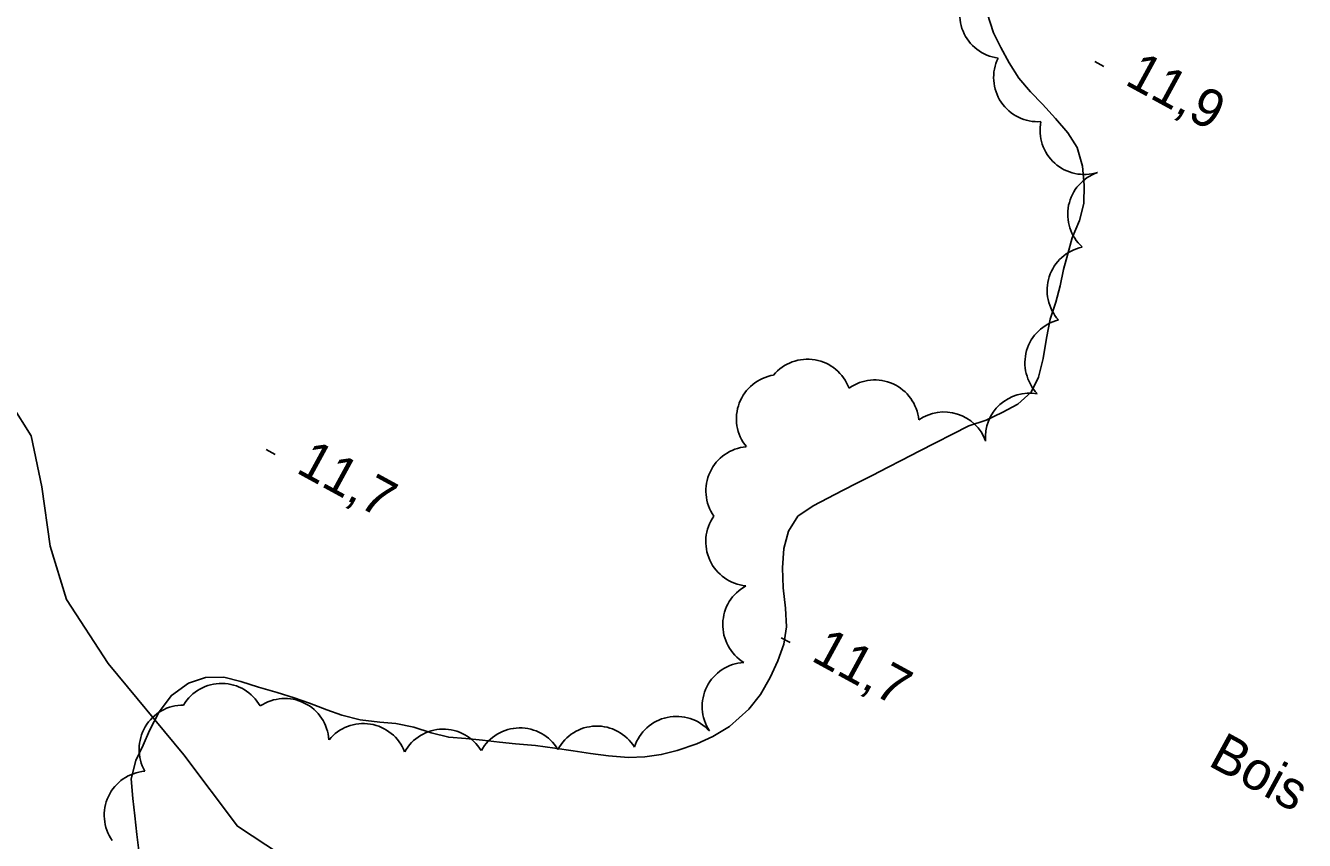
# Model space of a CAD drawing. Extents: x 219136 to 222520, y 5421589 to 5424530.
# Drawn here: x 221571.8 to 221671.9, y 5423499.4 to 5423563.2 of the extents above; entities that cross this region are included whole.
import ezdxf

# ---------------------------------------------------------------- set-up
doc = ezdxf.new("R2010")
doc.units = 0
for name, color, linetype in [('Level 22', 7, 'Continuous'), ('Level 3', 7, 'Continuous'), ('Level 44', 7, 'Continuous'), ('Level 7', 7, 'Continuous')]:
    doc.layers.add(name, color=color, linetype=linetype)

msp = doc.modelspace()

# ---------------------------------------------------------------- linework, layer by layer
at = {"layer": 'Level 22'}
msp.add_lwpolyline([(221644.66, 5423430.61), (221641.41, 5423435.92), (221637.31, 5423442.47), (221633.05, 5423446.77), (221628.7, 5423451.35), (221624.28, 5423457.87), (221617.15, 5423466.5), (221612.04, 5423474.57), (221605.81, 5423483.21), (221599.48, 5423490.15), (221593.95, 5423496.87), (221588.36, 5423500.55), (221584.16, 5423506.15), (221578.25, 5423513.28), (221574.97, 5423518.3), (221573.69, 5423522.48), (221573.05, 5423527.13), (221572.22, 5423531.11), (221570.68, 5423533.56)], dxfattribs=at)
at = {"layer": 'Level 3'}
for p, q in [((221655.5, 5423560.41), (221656.2, 5423560.03)), ((221590.61, 5423530.03), (221591.31, 5423529.64)), ((221630.94, 5423515.31), (221631.64, 5423514.93))]:
    msp.add_line(p, q, dxfattribs=at)
at = {"layer": 'Level 44'}
for centre, start, end in [((221648.37, 5423564.11), 142.3985, 262.3985), ((221651.03, 5423559.16), 153.9398, 273.9398), ((221654.66, 5423555.03), 168.8371, 287.6334), ((221656.83, 5423548.45), 108.8371, 227.6334), ((221655.22, 5423542.5), 102.0893, 222.0893), ((221653.48, 5423536.82), 103.9101, 223.9101), ((221633, 5423533.65), 20.2348, 140.2348), ((221630.89, 5423532.45), 99.1846, 219.1846), ((221638.26, 5423532.03), 5.5052, 125.5052), ((221650.39, 5423531), 80.0973, 184.876), ((221643.69, 5423529.52), 20.0973, 124.876), ((221628.5, 5423526.81), 94.9944, 214.9944), ((221628.49, 5423522.82), 144.7406, 264.7406), ((221629.82, 5423516.32), 118.3759, 238.3759), ((221628.21, 5423509.92), 93.3579, 213.3579), ((221587.12, 5423508.27), 29.2953, 149.2953), ((221592.07, 5423507.09), 3.8101, 123.8101), ((221584.12, 5423506.58), 89.5623, 209.5623), ((221622.74, 5423505.69), 42.0528, 162.0528), ((221598.22, 5423505.13), 20.9079, 140.9079), ((221604.48, 5423504.69), 31.0189, 151.0189), ((221610.48, 5423504.79), 30.9187, 150.9187), ((221616.5, 5423504.93), 31.7644, 151.7644), ((221581.39, 5423501.41), 94.745, 214.745)]:
    msp.add_arc(centre, 3.46, start, end, dxfattribs=at)
at = {"layer": 'Level 7'}
for points in [[(221647.06, 5423564.2), (221647.55, 5423562.66), (221648.13, 5423561.52), (221648.78, 5423560.32), (221649.54, 5423559.11), (221650.45, 5423558.04), (221651.39, 5423557.07), (221652.42, 5423555.95), (221653.39, 5423554.84), (221654.12, 5423553.68), (221654.54, 5423552.22), (221654.65, 5423550.72), (221654.63, 5423549.3), (221654.29, 5423547.97), (221653.73, 5423546.61), (221653.37, 5423545.37), (221653.03, 5423544.13), (221652.78, 5423542.86), (221652.44, 5423541.57), (221652, 5423540.25), (221651.72, 5423538.75), (221651.46, 5423537.16), (221651.07, 5423535.71), (221650.52, 5423534.54), (221649.46, 5423533.58), (221648.23, 5423532.95), (221646.98, 5423532.35), (221645.63, 5423531.89), (221644.35, 5423531.25), (221643.01, 5423530.56), (221641.75, 5423529.91), (221640.38, 5423529.21), (221639.25, 5423528.63), (221638.1, 5423528.03), (221636.92, 5423527.43)], [(221636.92, 5423527.43), (221635.74, 5423526.82), (221634.58, 5423526.22), (221633.45, 5423525.64), (221632.24, 5423524.81), (221631.51, 5423523.64), (221631.15, 5423522.28), (221631.05, 5423520.78), (221631.1, 5423519.21), (221631.27, 5423517.63), (221631.34, 5423516.16), (221631.13, 5423514.79), (221630.67, 5423513.51), (221630.06, 5423512.2), (221629.32, 5423510.87), (221628.39, 5423509.71), (221626.88, 5423508.37), (221625.57, 5423507.57), (221624.32, 5423507), (221622.8, 5423506.49), (221621.55, 5423506.16), (221620.25, 5423505.98), (221618.97, 5423505.93), (221617.41, 5423506.06), (221616, 5423506.24), (221614.64, 5423506.45), (221613.22, 5423506.67), (221611.71, 5423506.87), (221610.12, 5423507.01), (221608.87, 5423507.14), (221607.56, 5423507.3), (221606.23, 5423507.41), (221604.9, 5423507.52), (221603.53, 5423507.86), (221602.16, 5423508.3), (221600.75, 5423508.58), (221599.5, 5423508.69), (221597.97, 5423508.87), (221596.53, 5423509.25), (221595.35, 5423509.67), (221594.01, 5423510.18), (221592.81, 5423510.59), (221591.48, 5423511.01), (221590, 5423511.43), (221588.63, 5423511.88), (221587.29, 5423512.23), (221585.86, 5423512.19), (221584.53, 5423511.74), (221583.19, 5423510.79), (221582.24, 5423509.51), (221581.48, 5423508.04), (221580.98, 5423506.89), (221580.4, 5423505.7), (221580.05, 5423504.25), (221580.16, 5423502.73), (221580.33, 5423501.37), (221580.49, 5423499.91), (221580.66, 5423498.44)]]:
    msp.add_lwpolyline(points, dxfattribs=at)

# ---------------------------------------------------------------- texts
at = {"layer": 'Level 3'}
for s, p in [('11,9', (221657.74, 5423558.67)), ('11,7', (221592.85, 5423528.29)), ('11,7', (221633.18, 5423513.57))]:
    msp.add_text(s, height=3, rotation=331.383, dxfattribs=at).set_placement(p)
at = {"layer": 'Level 44'}
msp.add_text('Bois', height=3, rotation=331.3547, dxfattribs=at).set_placement((221664.27, 5423505.36))

doc.saveas('drawing.dxf')
